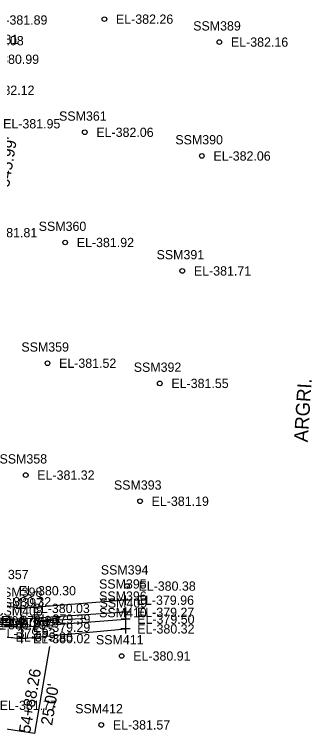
# Model space of a CAD drawing. Extents: x 1189978 to 1314812, y 571533 to 629339.
# Drawn here: x 1217613.4 to 1217741.6, y 621203.6 to 621514 of the extents above; entities that cross this region are included whole.
import ezdxf

# ---------------------------------------------------------------- set-up
doc = ezdxf.new("R2010")
doc.units = 0
for name, color, linetype in [('SURVEY - DRAINAGE - Bridge Hydraulic Data with Text', 7, 'Continuous'), ('SURVEY - DTM - Breaklines', 7, 'Continuous'), ('SURVEY - DTM - Breaklines - Points - Elevations', 7, 'Continuous'), ('SURVEY - DTM - Breaklines - Points - Locators', 7, 'Continuous'), ('SURVEY - DTM - Breaklines - Points - Numbers', 7, 'Continuous'), ('SURVEY - DTM - Spot Points - Elevations', 7, 'Continuous'), ('SURVEY - DTM - Spot Points - Locators', 7, 'Continuous'), ('SURVEY - DTM - Spot Points - Point Numbers', 7, 'Continuous'), ('SURVEY - PROPERTY - ROW Lines Text', 7, 'Continuous'), ('SURVEY - PROPERTY - Station and Offset Flags', 7, 'Continuous'), ('SURVEY - VEGETATION - Features with Text', 7, 'Continuous')]:
    doc.layers.add(name, color=color, linetype=linetype)

msp = doc.modelspace()

# ---------------------------------------------------------------- linework, layer by layer
at = {"layer": 'SURVEY - DRAINAGE - Bridge Hydraulic Data with Text'}
msp.add_line((1217644.21, 621253.28), (1217623.24, 621252), dxfattribs=at)
msp.add_lwpolyline([(1217623.24, 621252), (1217633.19, 621253.86), (1217631.97, 621252.53), (1217633.35, 621251.32)], close=True, dxfattribs=at)
msp.add_lwpolyline([(1217623.24, 621252), (1217633.19, 621253.86), (1217631.97, 621252.53), (1217633.35, 621251.32), (1217623.24, 621252)], dxfattribs=at)
at = {"layer": 'SURVEY - DTM - Breaklines'}
for points in [[(1217661.17, 621261.21), (1217616.26, 621257.67), (1217599.58, 621260.53), (1217597.34, 621250.64), (1217601.48, 621246.91), (1217608.95, 621245.34), (1217616.45, 621244.64), (1217661.39, 621248.82)], [(1217661.3, 621256), (1217616.5, 621253.09), (1217602.71, 621252.46), (1217602.44, 621251.49)], [(1217602.44, 621251.49), (1217616.46, 621249.52), (1217661.4, 621253.01)]]:
    msp.add_lwpolyline(points, dxfattribs=at)
at = {"layer": 'SURVEY - DTM - Breaklines - Points - Locators'}
for p, q in [((1217661.17, 621263.21), (1217661.17, 621259.21)), ((1217663.17, 621261.21), (1217659.17, 621261.21)), ((1217618.26, 621257.67), (1217614.26, 621257.67)), ((1217616.26, 621259.67), (1217616.26, 621255.67)), ((1217661.3, 621258), (1217661.3, 621254)), ((1217616.5, 621255.09), (1217616.5, 621251.09)), ((1217663.3, 621256), (1217659.3, 621256)), ((1217661.4, 621255.01), (1217661.4, 621251.01)), ((1217618.5, 621253.09), (1217614.5, 621253.09)), ((1217616.46, 621251.52), (1217616.46, 621247.52)), ((1217663.4, 621253.01), (1217659.4, 621253.01)), ((1217661.39, 621250.82), (1217661.39, 621246.82)), ((1217618.46, 621249.52), (1217614.46, 621249.52)), ((1217663.39, 621248.82), (1217659.39, 621248.82)), ((1217618.45, 621244.64), (1217614.45, 621244.64)), ((1217616.45, 621246.64), (1217616.45, 621242.64))]:
    msp.add_line(p, q, dxfattribs=at)
at = {"layer": 'SURVEY - DTM - Spot Points - Locators'}
for centre in [(1217652.23, 621511.98), (1217701.79, 621502.07), (1217643.77, 621463.15), (1217694.24, 621452.93), (1217635.32, 621415.59), (1217685.82, 621403.33), (1217627.69, 621363.49), (1217676.12, 621354.77), (1217618.3, 621315.2), (1217667.59, 621303.92), (1217661.93, 621267.3), (1217659.68, 621237.13), (1217650.9, 621207.39)]:
    msp.add_circle(centre, 1, dxfattribs=at)
at = {"layer": 'SURVEY - PROPERTY - Station and Offset Flags'}
msp.add_line((1217628.59, 621241.21), (1217622.11, 621203.63), dxfattribs=at)
msp.add_lwpolyline([(1217622.11, 621203.63), (1217526.21, 621218.46)], dxfattribs=at)

# ---------------------------------------------------------------- texts
at = {"layer": 'SURVEY - DTM - Breaklines - Points - Elevations'}
for s, p in [('EL-381.89', (1217602.98, 621509.62)), ('EL-374.81', (1217590.39, 621501.25)), ('EL-375.08', (1217592.76, 621500.7)), ('EL-380.99', (1217599.39, 621492.68)), ('EL-382.12', (1217597.39, 621479.3)), ('EL-379.96', (1217666.17, 621259.21)), ('EL-380.32', (1217604.58, 621258.53)), ('EL-380.03', (1217621.26, 621255.67)), ('EL-379.27', (1217666.3, 621254)), ('EL-378.98', (1217607.71, 621250.46)), ('EL-379.39', (1217621.5, 621251.09)), ('EL-379.50', (1217666.4, 621251.01)), ('EL-380.25', (1217602.34, 621248.64)), ('EL-379.12', (1217607.44, 621249.49)), ('EL-379.29', (1217621.46, 621247.52)), ('EL-380.32', (1217666.39, 621246.82)), ('EL-379.93', (1217606.48, 621244.91)), ('EL-379.86', (1217613.95, 621243.34)), ('EL-380.02', (1217621.45, 621242.64))]:
    msp.add_text(s, height=4, dxfattribs=at).set_placement(p)
at = {"layer": 'SURVEY - DTM - Breaklines - Points - Numbers'}
for s, p in [('SSM395', (1217649.93, 621266.21)), ('SSM398', (1217604.98, 621262.67)), ('SSM396', (1217649.95, 621261)), ('SSM397', (1217605.26, 621258.09)), ('SSM409', (1217650.15, 621258.01)), ('SSM408', (1217605.17, 621254.52)), ('SSM410', (1217649.97, 621253.82)), ('SSM406', (1217597.6, 621250.34)), ('SSM407', (1217605.21, 621249.64))]:
    msp.add_text(s, height=4, dxfattribs=at).set_placement(p)
at = {"layer": 'SURVEY - DTM - Spot Points - Elevations'}
for s, p in [('EL-382.26', (1217657.23, 621509.98)), ('EL-382.16', (1217706.79, 621500.07)), ('EL-381.95', (1217608.56, 621464.82)), ('EL-382.06', (1217648.77, 621461.15)), ('EL-382.06', (1217699.24, 621450.93)), ('EL-381.81', (1217598.6, 621417.83)), ('EL-381.92', (1217640.32, 621413.59)), ('EL-381.71', (1217690.82, 621401.33)), ('EL-381.52', (1217632.69, 621361.49)), ('EL-381.55', (1217681.12, 621352.77)), ('EL-381.32', (1217623.3, 621313.2)), ('EL-381.19', (1217672.59, 621301.92)), ('EL-380.38', (1217666.93, 621265.3)), ('EL-380.30', (1217615.29, 621263.3)), ('EL-380.91', (1217664.68, 621235.13)), ('EL-381.77', (1217607.09, 621213.83)), ('EL-381.57', (1217655.9, 621205.39))]:
    msp.add_text(s, height=4, dxfattribs=at).set_placement(p)
at = {"layer": 'SURVEY - DTM - Spot Points - Point Numbers'}
for s, p in [('SSM389', (1217690.53, 621507.07)), ('SSM361', (1217632.69, 621468.15)), ('SSM390', (1217682.83, 621457.93)), ('SSM360', (1217623.91, 621420.59)), ('SSM391', (1217674.74, 621408.33)), ('SSM359', (1217616.44, 621368.49)), ('SSM392', (1217664.88, 621359.77)), ('SSM358', (1217607.02, 621320.2)), ('SSM393', (1217656.35, 621308.92)), ('SSM394', (1217650.69, 621272.3)), ('SSM357', (1217599.05, 621270.3)), ('SSM411', (1217648.59, 621242.13)), ('SSM412', (1217639.66, 621212.39))]:
    msp.add_text(s, height=4, dxfattribs=at).set_placement(p)
at = {"layer": 'SURVEY - PROPERTY - ROW Lines Text'}
msp.add_text("345.99'", height=5, rotation=80.6236, dxfattribs=at).set_placement((1217611.1, 621439.2))
at = {"layer": 'SURVEY - PROPERTY - Station and Offset Flags'}
for s, p in [('54+88.26', (1217620.19, 621203.52)), ("25.00'", (1217629.65, 621206.9))]:
    msp.add_text(s, height=5, rotation=80.2141, dxfattribs=at).set_placement(p)
at = {"layer": 'SURVEY - VEGETATION - Features with Text'}
msp.add_text('ARGRI.', height=6, rotation=86.4699, dxfattribs=at).set_placement((1217739.92, 621329.26))

doc.saveas('drawing.dxf')
